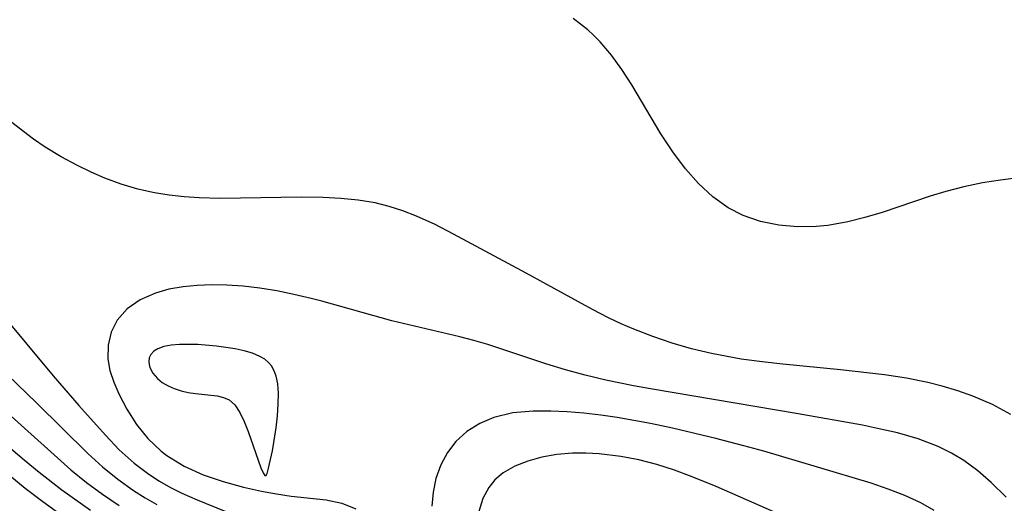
# Model space of a CAD drawing. Header units: metres. Extents: x 1073367 to 1082519, y 1569854 to 1574957.
# Tile 378 of 656: x 1076387 to 1076474, y 1573721 to 1573764. Entities that reach past the tile are written whole.
import ezdxf

# ---------------------------------------------------------------- set-up
doc = ezdxf.new("R2010")
doc.units = ezdxf.units.M
doc.layers.add('CGG_CurvaNivelLidar_v1', color=253, linetype='Continuous', lineweight=30)

msp = doc.modelspace()

# ---------------------------------------------------------------- linework, layer by layer
at = {"layer": 'CGG_CurvaNivelLidar_v1'}
for p, q in [((1076437.0126, 1573762.7925, 68.5), (1076435.7172, 1573763.8022, 68.5)), ((1076437.5115, 1573762.3386, 68.5), (1076437.0126, 1573762.7925, 68.5)), ((1076438.0887, 1573761.7514, 68.5), (1076437.5115, 1573762.3386, 68.5)), ((1076439.093, 1573760.5622, 68.5), (1076438.0887, 1573761.7514, 68.5)), ((1076440.0165, 1573759.2861, 68.5), (1076439.093, 1573760.5622, 68.5)), ((1076440.8828, 1573757.949, 68.5), (1076440.0165, 1573759.2861, 68.5)), ((1076443.4718, 1573753.6154, 68.5), (1076440.8828, 1573757.949, 68.5)), ((1076387.9566, 1573753.1282, 69), (1076383.4446, 1573756.5897, 69)), ((1076444.5255, 1573752.0217, 68.5), (1076443.4718, 1573753.6154, 68.5)), ((1076389.0067, 1573752.4162, 69), (1076387.9566, 1573753.1282, 69)), ((1076390.3998, 1573751.573, 69), (1076389.0067, 1573752.4162, 69)), ((1076391.8452, 1573750.7959, 69), (1076390.3998, 1573751.573, 69)), ((1076445.6578, 1573750.5147, 68.5), (1076444.5255, 1573752.0217, 68.5)), ((1076393.0548, 1573750.2148, 69), (1076391.8452, 1573750.7959, 69)), ((1076394.2912, 1573749.686, 69), (1076393.0548, 1573750.2148, 69)), ((1076395.7232, 1573749.1593, 69), (1076394.2912, 1573749.686, 69)), ((1076446.8087, 1573749.2047, 68.5), (1076445.6578, 1573750.5147, 68.5)), ((1076475.0862, 1573749.7195, 68.5), (1076473.4973, 1573749.5152, 68.5)), ((1076397.185, 1573748.7191, 69), (1076395.7232, 1573749.1593, 69)), ((1076448.0526, 1573748.0388, 68.5), (1076446.8087, 1573749.2047, 68.5)), ((1076470.2812, 1573748.9152, 68.5), (1076468.6622, 1573748.4952, 68.5)), ((1076471.9211, 1573749.2589, 68.5), (1076470.2812, 1573748.9152, 68.5)), ((1076473.4973, 1573749.5152, 68.5), (1076471.9211, 1573749.2589, 68.5)), ((1076398.6746, 1573748.3782, 69), (1076397.185, 1573748.7191, 69)), ((1076399.9744, 1573748.1727, 69), (1076398.6746, 1573748.3782, 69)), ((1076401.2901, 1573748.0352, 69), (1076399.9744, 1573748.1727, 69)), ((1076402.618, 1573747.9497, 69), (1076401.2901, 1573748.0352, 69)), ((1076404.473, 1573747.8954, 69), (1076402.618, 1573747.9497, 69)), ((1076411.6343, 1573747.9927, 69), (1076404.473, 1573747.8954, 69)), ((1076413.5967, 1573747.9679, 69), (1076411.6343, 1573747.9927, 69)), ((1076415.1459, 1573747.8929, 69), (1076413.5967, 1573747.9679, 69)), ((1076449.4071, 1573747.0637, 68.5), (1076448.0526, 1573748.0388, 68.5)), ((1076467.2791, 1573748.0753, 68.5), (1076463.0291, 1573746.6566, 68.5)), ((1076468.6622, 1573748.4952, 68.5), (1076467.2791, 1573748.0753, 68.5)), ((1076416.6759, 1573747.7452, 69), (1076415.1459, 1573747.8929, 69)), ((1076418.1809, 1573747.4959, 69), (1076416.6759, 1573747.7452, 69)), ((1076419.421, 1573747.1893, 69), (1076418.1809, 1573747.4959, 69)), ((1076420.6393, 1573746.7991, 69), (1076419.421, 1573747.1893, 69)), ((1076421.8357, 1573746.3346, 69), (1076420.6393, 1573746.7991, 69)), ((1076423.4851, 1573745.5745, 69), (1076421.8357, 1573746.3346, 69)), ((1076450.7574, 1573746.378, 68.5), (1076449.4071, 1573747.0637, 68.5)), ((1076452.2886, 1573745.8621, 68.5), (1076450.7574, 1573746.378, 68.5)), ((1076461.5136, 1573746.1957, 68.5), (1076459.9997, 1573745.8072, 68.5)), ((1076463.0291, 1573746.6566, 68.5), (1076461.5136, 1573746.1957, 68.5)), ((1076425.112, 1573744.7335, 69), (1076423.4851, 1573745.5745, 69)), ((1076453.8906, 1573745.538, 68.5), (1076452.2886, 1573745.8621, 68.5)), ((1076455.5387, 1573745.386, 68.5), (1076453.8906, 1573745.538, 68.5)), ((1076457.2123, 1573745.4, 68.5), (1076455.5387, 1573745.386, 68.5)), ((1076458.2303, 1573745.4921, 68.5), (1076457.2123, 1573745.4, 68.5)), ((1076459.9997, 1573745.8072, 68.5), (1076458.2303, 1573745.4921, 68.5)), ((1076431.5451, 1573741.2893, 69), (1076425.112, 1573744.7335, 69)), ((1076437.4271, 1573738.0551, 69), (1076431.5451, 1573741.2893, 69)), ((1076402.4491, 1573740.1995, 69.5), (1076401.1922, 1573740.0763, 69.5)), ((1076403.7443, 1573740.2471, 69.5), (1076402.4491, 1573740.1995, 69.5)), ((1076405.0666, 1573740.2258, 69.5), (1076403.7443, 1573740.2471, 69.5)), ((1076406.5161, 1573740.1296, 69.5), (1076405.0666, 1573740.2258, 69.5)), ((1076407.9767, 1573739.961, 69.5), (1076406.5161, 1573740.1296, 69.5)), ((1076398.7547, 1573739.5213, 69.5), (1076397.411, 1573738.9167, 69.5)), ((1076399.9356, 1573739.8553, 69.5), (1076398.7547, 1573739.5213, 69.5)), ((1076401.1922, 1573740.0763, 69.5), (1076399.9356, 1573739.8553, 69.5)), ((1076409.4942, 1573739.7135, 69.5), (1076407.9767, 1573739.961, 69.5)), ((1076411.0108, 1573739.4053, 69.5), (1076409.4942, 1573739.7135, 69.5)), ((1076412.523, 1573739.0498, 69.5), (1076411.0108, 1573739.4053, 69.5)), ((1076397.411, 1573738.9167, 69.5), (1076396.2657, 1573738.1157, 69.5)), ((1076413.4878, 1573738.8015, 69.5), (1076412.523, 1573739.0498, 69.5)), ((1076419.6744, 1573737.049, 69.5), (1076413.4878, 1573738.8015, 69.5)), ((1076385.0429, 1573737.7942, 69), (1076389.716, 1573732.1972, 69)), ((1076396.2657, 1573738.1157, 69.5), (1076395.3767, 1573737.1262, 69.5)), ((1076438.8316, 1573737.3307, 69), (1076437.4271, 1573738.0551, 69)), ((1076395.3767, 1573737.1262, 69.5), (1076394.841, 1573736.0719, 69.5)), ((1076425.6896, 1573735.6461, 69.5), (1076419.6744, 1573737.049, 69.5)), ((1076439.9455, 1573736.8064, 69), (1076438.8316, 1573737.3307, 69)), ((1076441.0765, 1573736.3186, 69), (1076439.9455, 1573736.8064, 69)), ((1076394.841, 1573736.0719, 69.5), (1076394.565, 1573734.9107, 69.5)), ((1076442.7522, 1573735.6693, 69), (1076441.0765, 1573736.3186, 69)), ((1076394.565, 1573734.9107, 69.5), (1076394.5498, 1573733.6888, 69.5)), ((1076400.143, 1573734.9093, 70), (1076399.5053, 1573734.7879, 70)), ((1076400.8835, 1573734.9731, 70), (1076400.143, 1573734.9093, 70)), ((1076402.4905, 1573734.9628, 70), (1076400.8835, 1573734.9731, 70)), ((1076404.167, 1573734.8277, 70), (1076402.4905, 1573734.9628, 70)), ((1076426.9289, 1573735.3256, 69.5), (1076425.6896, 1573735.6461, 69.5)), ((1076428.1568, 1573734.973, 69.5), (1076426.9289, 1573735.3256, 69.5)), ((1076433.2955, 1573733.2571, 69.5), (1076428.1568, 1573734.973, 69.5)), ((1076444.4555, 1573735.0914, 69), (1076442.7522, 1573735.6693, 69)), ((1076446.1835, 1573734.5864, 69), (1076444.4555, 1573735.0914, 69)), ((1076398.3461, 1573734.0929, 70), (1076398.2048, 1573733.7988, 70)), ((1076398.605, 1573734.3694, 70), (1076398.3461, 1573734.0929, 70)), ((1076398.9559, 1573734.5903, 70), (1076398.605, 1573734.3694, 70)), ((1076399.5053, 1573734.7879, 70), (1076398.9559, 1573734.5903, 70)), ((1076405.8207, 1573734.5853, 70), (1076404.167, 1573734.8277, 70)), ((1076406.6091, 1573734.4129, 70), (1076405.8207, 1573734.5853, 70)), ((1076407.351, 1573734.1917, 70), (1076406.6091, 1573734.4129, 70)), ((1076407.9912, 1573733.9202, 70), (1076407.351, 1573734.1917, 70)), ((1076447.9352, 1573734.1615, 69), (1076446.1835, 1573734.5864, 69)), ((1076450.5766, 1573733.6853, 69), (1076447.9352, 1573734.1615, 69)), ((1076384.078, 1573733.8056, 68.5), (1076388.2723, 1573729.7918, 68.5)), ((1076394.5498, 1573733.6888, 69.5), (1076394.733, 1573732.6707, 69.5)), ((1076398.2048, 1573733.7988, 70), (1076398.1559, 1573733.4769, 70)), ((1076398.1559, 1573733.4769, 70), (1076398.1843, 1573733.2025, 70)), ((1076398.1843, 1573733.2025, 70), (1076398.2666, 1573732.9232, 70)), ((1076408.4177, 1573733.6627, 70), (1076407.9912, 1573733.9202, 70)), ((1076408.7448, 1573733.3913, 70), (1076408.4177, 1573733.6627, 70)), ((1076409.0169, 1573733.0775, 70), (1076408.7448, 1573733.3913, 70)), ((1076435.0286, 1573732.7258, 69.5), (1076433.2955, 1573733.2571, 69.5)), ((1076452.4172, 1573733.4378, 69), (1076450.5766, 1573733.6853, 69)), ((1076454.2683, 1573733.2307, 69), (1076452.4172, 1573733.4378, 69)), ((1076459.3643, 1573732.7255, 69), (1076454.2683, 1573733.2307, 69)), ((1076394.733, 1573732.6707, 69.5), (1076395.0617, 1573731.6451, 69.5)), ((1076398.2666, 1573732.9232, 70), (1076398.5283, 1573732.424, 70)), ((1076398.5283, 1573732.424, 70), (1076398.9246, 1573731.959, 70)), ((1076409.2598, 1573732.6543, 70), (1076409.0169, 1573733.0775, 70)), ((1076409.4324, 1573732.1813, 70), (1076409.2598, 1573732.6543, 70)), ((1076436.7801, 1573732.2462, 69.5), (1076435.0286, 1573732.7258, 69.5)), ((1076463.2598, 1573732.2732, 69), (1076459.3643, 1573732.7255, 69)), ((1076465.1818, 1573731.98, 69), (1076463.2598, 1573732.2732, 69)), ((1076378.7581, 1573731.865, 67.5), (1076387.1357, 1573724.7697, 67.5)), ((1076389.716, 1573732.1972, 69), (1076391.982, 1573729.5721, 69)), ((1076395.0617, 1573731.6451, 69.5), (1076395.5019, 1573730.6165, 69.5)), ((1076398.9246, 1573731.959, 70), (1076399.359, 1573731.617, 70)), ((1076399.359, 1573731.617, 70), (1076399.8653, 1573731.3243, 70)), ((1076409.5763, 1573731.4984, 70), (1076409.4324, 1573732.1813, 70)), ((1076409.6352, 1573730.6662, 70), (1076409.5763, 1573731.4984, 70)), ((1076438.5963, 1573731.8164, 69.5), (1076436.7801, 1573732.2462, 69.5)), ((1076441.0499, 1573731.3125, 69.5), (1076438.5963, 1573731.8164, 69.5)), ((1076467.0738, 1573731.6098, 69), (1076465.1818, 1573731.98, 69)), ((1076468.3554, 1573731.293, 69), (1076467.0738, 1573731.6098, 69)), ((1076395.5019, 1573730.6165, 69.5), (1076396.2281, 1573729.2396, 69.5)), ((1076399.8653, 1573731.3243, 70), (1076400.4245, 1573731.0787, 70)), ((1076400.4245, 1573731.0787, 70), (1076401.021, 1573730.8806, 70)), ((1076401.021, 1573730.8806, 70), (1076401.6417, 1573730.7327, 70)), ((1076401.6417, 1573730.7327, 70), (1076402.2976, 1573730.6322, 70)), ((1076402.2976, 1573730.6322, 70), (1076404.2107, 1573730.4251, 70)), ((1076409.6203, 1573729.7018, 70), (1076409.6352, 1573730.6662, 70)), ((1076442.5612, 1573731.0356, 69.5), (1076441.0499, 1573731.3125, 69.5)), ((1076455.6231, 1573728.8303, 69.5), (1076442.5612, 1573731.0356, 69.5)), ((1076469.7322, 1573730.8761, 69), (1076468.3554, 1573731.293, 69)), ((1076471.0762, 1573730.3929, 69), (1076469.7322, 1573730.8761, 69)), ((1076388.2723, 1573729.7918, 68.5), (1076392.7683, 1573725.3377, 68.5)), ((1076404.2107, 1573730.4251, 70), (1076404.7796, 1573730.2952, 70)), ((1076404.7796, 1573730.2952, 70), (1076405.2852, 1573730.0736, 70)), ((1076405.2852, 1573730.0736, 70), (1076405.7753, 1573729.6201, 70)), ((1076409.5467, 1573728.6576, 70), (1076409.6203, 1573729.7018, 70)), ((1076472.7924, 1573729.6575, 69), (1076471.0762, 1573730.3929, 69)), ((1076474.4192, 1573728.7786, 69), (1076472.7924, 1573729.6575, 69)), ((1076391.982, 1573729.5721, 69), (1076394.3234, 1573726.9469, 69)), ((1076396.2281, 1573729.2396, 69.5), (1076397.0923, 1573727.9052, 69.5)), ((1076405.7753, 1573729.6201, 70), (1076406.2106, 1573728.9635, 70)), ((1076406.2106, 1573728.9635, 70), (1076406.5987, 1573728.1632, 70)), ((1076430.3804, 1573728.9119, 70), (1076428.6929, 1573728.5186, 70)), ((1076432.1783, 1573729.0718, 70), (1076430.3804, 1573728.9119, 70)), ((1076433.7327, 1573729.0721, 70), (1076432.1783, 1573729.0718, 70)), ((1076435.1823, 1573729.0034, 70), (1076433.7327, 1573729.0721, 70)), ((1076436.6551, 1573728.8821, 70), (1076435.1823, 1573729.0034, 70)), ((1076438.1431, 1573728.7128, 70), (1076436.6551, 1573728.8821, 70)), ((1076461.2979, 1573727.8207, 69.5), (1076455.6231, 1573728.8303, 69.5)), ((1076385.9798, 1573728.6273, 68), (1076391.2787, 1573723.8891, 68)), ((1076397.0923, 1573727.9052, 69.5), (1076398.0953, 1573726.657, 69.5)), ((1076406.5987, 1573728.1632, 70), (1076406.9474, 1573727.279, 70)), ((1076409.4287, 1573727.5855, 70), (1076409.5467, 1573728.6576, 70)), ((1076427.4378, 1573727.9888, 70), (1076426.308, 1573727.2754, 70)), ((1076428.6929, 1573728.5186, 70), (1076427.4378, 1573727.9888, 70)), ((1076439.6068, 1573728.5035, 70), (1076438.1431, 1573728.7128, 70)), ((1076442.5428, 1573727.9775, 70), (1076439.6068, 1573728.5035, 70)), ((1076444.5072, 1573727.5605, 70), (1076442.5428, 1573727.9775, 70)), ((1076406.9474, 1573727.279, 70), (1076408.068, 1573724.0593, 70)), ((1076409.1118, 1573725.56, 70), (1076409.4287, 1573727.5855, 70)), ((1076426.308, 1573727.2754, 70), (1076425.332, 1573726.3876, 70)), ((1076448.3376, 1573726.6598, 70), (1076444.5072, 1573727.5605, 70)), ((1076462.6311, 1573727.5542, 69.5), (1076461.2979, 1573727.8207, 69.5)), ((1076464.3932, 1573727.1479, 69.5), (1076462.6311, 1573727.5542, 69.5)), ((1076466.2324, 1573726.6186, 69.5), (1076464.3932, 1573727.1479, 69.5)), ((1076394.3234, 1573726.9469, 69), (1076395.5588, 1573725.6666, 69)), ((1076398.0953, 1573726.657, 69.5), (1076399.2504, 1573725.544, 69.5)), ((1076425.332, 1573726.3876, 70), (1076424.5858, 1573725.4099, 70)), ((1076450.8096, 1573726.0217, 70), (1076448.3376, 1573726.6598, 70)), ((1076467.9996, 1573725.9458, 69.5), (1076466.2324, 1573726.6186, 69.5)), ((1076392.7683, 1573725.3377, 68.5), (1076394.0755, 1573724.1387, 68.5)), ((1076395.5588, 1573725.6666, 69), (1076396.8611, 1573724.4796, 69)), ((1076399.2504, 1573725.544, 69.5), (1076399.7684, 1573725.1417, 69.5)), ((1076408.7698, 1573724.0247, 70), (1076409.1118, 1573725.56, 70)), ((1076424.5858, 1573725.4099, 70), (1076423.9983, 1573724.314, 70)), ((1076435.6491, 1573725.3585, 70.5), (1076434.2686, 1573725.2376, 70.5)), ((1076436.8246, 1573725.3726, 70.5), (1076435.6491, 1573725.3585, 70.5)), ((1076438.0178, 1573725.3118, 70.5), (1076436.8246, 1573725.3726, 70.5)), ((1076439.9202, 1573725.0739, 70.5), (1076438.0178, 1573725.3118, 70.5)), ((1076452.5878, 1573725.5249, 70), (1076450.8096, 1573726.0217, 70)), ((1076462.0685, 1573722.692, 70), (1076452.5878, 1573725.5249, 70)), ((1076469.1621, 1573725.3721, 69.5), (1076467.9996, 1573725.9458, 69.5)), ((1076470.2721, 1573724.7027, 69.5), (1076469.1621, 1573725.3721, 69.5)), ((1076387.1357, 1573724.7697, 67.5), (1076388.4668, 1573723.6766, 67.5)), ((1076396.8611, 1573724.4796, 69), (1076398.1656, 1573723.4888, 69)), ((1076399.7684, 1573725.1417, 69.5), (1076401.3001, 1573724.2045, 69.5)), ((1076431.6925, 1573724.6652, 70.5), (1076430.5428, 1573724.2089, 70.5)), ((1076432.9429, 1573725.0063, 70.5), (1076431.6925, 1573724.6652, 70.5)), ((1076434.2686, 1573725.2376, 70.5), (1076432.9429, 1573725.0063, 70.5)), ((1076441.5162, 1573724.7547, 70.5), (1076439.9202, 1573725.0739, 70.5)), ((1076443.1071, 1573724.3424, 70.5), (1076441.5162, 1573724.7547, 70.5)), ((1076471.5105, 1573723.7915, 69.5), (1076470.2721, 1573724.7027, 69.5)), ((1076388.4668, 1573723.6766, 67.5), (1076390.4815, 1573722.1154, 67.5)), ((1076391.2787, 1573723.8891, 68), (1076392.6521, 1573722.7745, 68)), ((1076394.0755, 1573724.1387, 68.5), (1076395.4153, 1573723.0522, 68.5)), ((1076401.3001, 1573724.2045, 69.5), (1076402.9726, 1573723.4519, 69.5)), ((1076408.068, 1573724.0593, 70), (1076408.2777, 1573723.614, 70)), ((1076408.2777, 1573723.614, 70), (1076408.4365, 1573723.3945, 70)), ((1076408.5404, 1573723.3951, 70), (1076408.6236, 1573723.5649, 70)), ((1076408.6236, 1573723.5649, 70), (1076408.7698, 1573724.0247, 70)), ((1076423.9983, 1573724.314, 70), (1076423.57, 1573723.1276, 70)), ((1076429.5116, 1573723.6109, 70.5), (1076428.7913, 1573722.9904, 70.5)), ((1076430.5428, 1573724.2089, 70.5), (1076429.5116, 1573723.6109, 70.5)), ((1076444.686, 1573723.8487, 70.5), (1076443.1071, 1573724.3424, 70.5)), ((1076446.2461, 1573723.2794, 70.5), (1076444.686, 1573723.8487, 70.5)), ((1076472.6823, 1573722.7722, 69.5), (1076471.5105, 1573723.7915, 69.5)), ((1076385.6836, 1573723.5194, 67), (1076387.2188, 1573722.266, 67)), ((1076392.6521, 1573722.7745, 68), (1076394.0727, 1573721.7203, 68)), ((1076395.4153, 1573723.0522, 68.5), (1076396.8233, 1573722.0561, 68.5)), ((1076398.1656, 1573723.4888, 69), (1076399.1204, 1573722.8745, 69)), ((1076399.1204, 1573722.8745, 69), (1076400.0912, 1573722.3272, 69)), ((1076402.9726, 1573723.4519, 69.5), (1076404.7333, 1573722.8425, 69.5)), ((1076404.7333, 1573722.8425, 69.5), (1076406.5387, 1573722.3462, 69.5)), ((1076408.4365, 1573723.3945, 70), (1076408.5, 1573723.3901, 70)), ((1076408.5, 1573723.3901, 70), (1076408.5404, 1573723.3951, 70)), ((1076423.57, 1573723.1276, 70), (1076423.3107, 1573721.9211, 70)), ((1076428.7913, 1573722.9904, 70.5), (1076428.2439, 1573722.3085, 70.5)), ((1076448.3537, 1573722.4009, 70.5), (1076446.2461, 1573723.2794, 70.5)), ((1076463.5791, 1573722.1878, 70), (1076462.0685, 1573722.692, 70)), ((1076474.0052, 1573721.4561, 69.5), (1076472.6823, 1573722.7722, 69.5)), ((1076387.2188, 1573722.266, 67), (1076388.668, 1573721.1599, 67)), ((1076390.4815, 1573722.1154, 67.5), (1076393.0133, 1573720.3199, 67.5)), ((1076396.8233, 1573722.0561, 68.5), (1076397.8374, 1573721.4222, 68.5)), ((1076400.0912, 1573722.3272, 69), (1076401.0912, 1573721.825, 69)), ((1076401.0912, 1573721.825, 69), (1076402.4372, 1573721.2187, 69)), ((1076406.5387, 1573722.3462, 69.5), (1076408.1243, 1573721.992, 69.5)), ((1076408.1243, 1573721.992, 69.5), (1076409.4577, 1573721.7519, 69.5)), ((1076423.3107, 1573721.9211, 70), (1076423.1903, 1573720.6748, 70)), ((1076428.2439, 1573722.3085, 70.5), (1076427.7263, 1573721.3447, 70.5)), ((1076454.1947, 1573719.8346, 70.5), (1076448.3537, 1573722.4009, 70.5)), ((1076465.0485, 1573721.6231, 70), (1076463.5791, 1573722.1878, 70)), ((1076388.668, 1573721.1599, 67), (1076390.1002, 1573720.1302, 67)), ((1076394.0727, 1573721.7203, 68), (1076395.5402, 1573720.732, 68)), ((1076397.8374, 1573721.4222, 68.5), (1076398.88, 1573720.8327, 68.5)), ((1076402.4372, 1573721.2187, 69), (1076406.725, 1573719.4894, 69)), ((1076409.4577, 1573721.7519, 69.5), (1076410.7673, 1573721.5675, 69.5)), ((1076410.7673, 1573721.5675, 69.5), (1076413.8659, 1573721.2196, 69.5)), ((1076413.8659, 1573721.2196, 69.5), (1076415.2544, 1573720.9302, 69.5)), ((1076427.7263, 1573721.3447, 70.5), (1076427.3487, 1573720.2056, 70.5)), ((1076466.4619, 1573720.9676, 70), (1076465.0485, 1573721.6231, 70)), ((1076467.6406, 1573720.2931, 70), (1076466.4619, 1573720.9676, 70)), ((1076415.2544, 1573720.9302, 69.5), (1076416.4874, 1573720.4223, 69.5))]:
    msp.add_line(p, q, dxfattribs=at)

doc.saveas('drawing.dxf')
